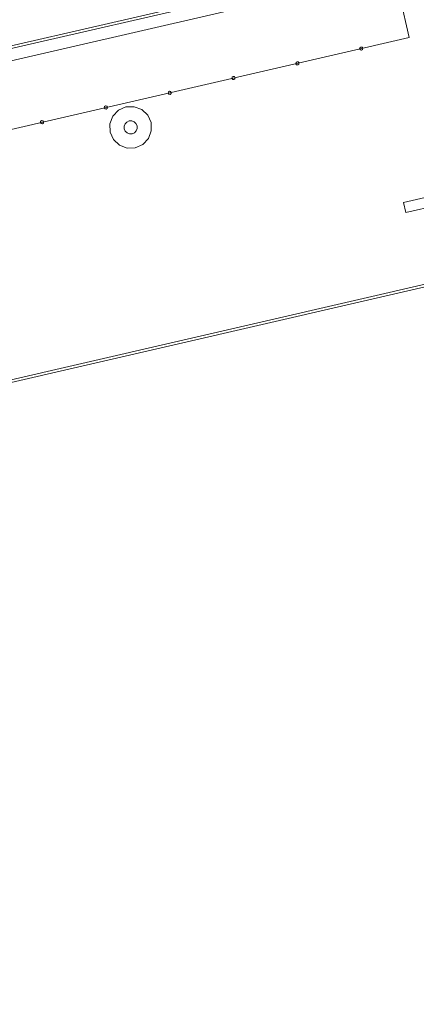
# Model space of a CAD drawing. Header units: millimetres. Extents: x -4738 to 65662, y -68080 to 6847.
# Tile 990 of 1056: x 39822 to 40428, y 2095 to 3597. Entities that reach past the tile are written whole.
import ezdxf

# ---------------------------------------------------------------- set-up
doc = ezdxf.new("R2010")
doc.units = ezdxf.units.MM
doc.layers.add('COTAS_P', color=1, linetype='Continuous', lineweight=0)
doc.layers.add('lateral_C03', color=7, linetype='Continuous', lineweight=0)
doc.dimstyles.new('R19_100', dxfattribs={"dimtxt": 250, "dimasz": 150, "dimexe": 150, "dimexo": 80, "dimgap": 100, "dimtad": 1, "dimtih": 1, "dimtoh": 1, "dimdsep": 46, "dimcen": 0.09, "dimadec": 0, "dimazin": 0, "dimtfac": 1, "dimtdec": 4, "dimtofl": 0, "dimtmove": 0, "dimatfit": 3, "dimfxl": 1, "dimtolj": 1, "dimtzin": 0, "dimarcsym": 0})

# ---------------------------------------------------------------- blocks, each defined once
blk = doc.blocks.new('DIM_R30_10')
at = {"layer": 'COTAS_P'}
for p, q in [((40359, 4377), (40202.7, 4387.2)), ((28860.4, 1727), (40359, 4377)), ((40359, 4377), (40223, 4299.5)), ((40561.1, 3500), (40359, 4377)), ((28860.4, 1727), (28996.5, 1804.5)), ((29062.5, 850), (28860.4, 1727)), ((28860.4, 1727), (29016.7, 1716.8))]:
    blk.add_line(p, q, dxfattribs=at)
blk.add_text('11800 P', height=250, rotation=12.978, dxfattribs=at).set_placement((34587.3, 3149.5))

msp = doc.modelspace()

# ---------------------------------------------------------------- linework, layer by layer
at = {"layer": 'lateral_C03'}
for p, q in [((28914.796, 1045.821), (40608.274, 3740.736)), ((28915.695, 1041.923), (40609.173, 3736.838)), ((29046.416, 1053.578), (40393.962, 3668.768)), ((40416.869, 3569.374), (40393.962, 3668.768)), ((29069.323, 954.183), (40416.869, 3569.374)), ((40341.665, 3553.856), (40341.349, 3551.969)), ((40341.349, 3551.969), (40342.459, 3550.411)), ((40343.224, 3554.967), (40341.665, 3553.856)), ((40342.459, 3550.411), (40344.346, 3550.094)), ((40345.111, 3554.65), (40343.224, 3554.967)), ((40344.346, 3550.094), (40345.905, 3551.205)), ((40346.221, 3553.092), (40345.111, 3554.65)), ((40345.905, 3551.205), (40346.221, 3553.092)), ((40244.22, 3531.398), (40243.903, 3529.511)), ((40243.903, 3529.511), (40245.014, 3527.953)), ((40245.778, 3532.509), (40244.22, 3531.398)), ((40247.665, 3532.192), (40245.778, 3532.509)), ((40248.775, 3530.634), (40247.665, 3532.192)), ((40248.459, 3528.747), (40248.775, 3530.634)), ((40245.014, 3527.953), (40246.901, 3527.637)), ((40246.901, 3527.637), (40248.459, 3528.747)), ((40146.774, 3508.941), (40146.458, 3507.054)), ((40146.458, 3507.054), (40147.568, 3505.496)), ((40148.332, 3510.051), (40146.774, 3508.941)), ((40147.568, 3505.496), (40149.455, 3505.179)), ((40150.219, 3509.735), (40148.332, 3510.051)), ((40149.455, 3505.179), (40151.013, 3506.29)), ((40151.33, 3508.177), (40150.219, 3509.735)), ((40151.013, 3506.29), (40151.33, 3508.177)), ((40049.328, 3486.483), (40049.012, 3484.596)), ((40049.012, 3484.596), (40050.122, 3483.038)), ((40050.887, 3487.594), (40049.328, 3486.483)), ((40052.774, 3487.277), (40050.887, 3487.594)), ((40052.009, 3482.721), (40053.568, 3483.832)), ((40053.884, 3485.719), (40052.774, 3487.277)), ((40053.568, 3483.832), (40053.884, 3485.719)), ((40050.122, 3483.038), (40052.009, 3482.721)), ((39951.883, 3464.026), (39951.566, 3462.138)), ((39951.566, 3462.138), (39952.677, 3460.58)), ((39953.441, 3465.136), (39951.883, 3464.026)), ((39952.677, 3460.58), (39954.564, 3460.264)), ((39955.328, 3464.819), (39953.441, 3465.136)), ((39954.564, 3460.264), (39956.122, 3461.374)), ((39956.438, 3463.261), (39955.328, 3464.819)), ((39956.122, 3461.374), (39956.438, 3463.261)), ((39973.197, 3458.467), (39964.639, 3449.376)), ((39984.583, 3463.59), (39973.197, 3458.467)), ((39997.064, 3463.967), (39984.583, 3463.59)), ((40008.738, 3459.539), (39997.064, 3463.967)), ((40017.829, 3450.98), (40008.738, 3459.539)), ((39854.437, 3441.568), (39854.121, 3439.681)), ((39854.121, 3439.681), (39855.231, 3438.123)), ((39855.995, 3442.678), (39854.437, 3441.568)), ((39857.882, 3442.362), (39855.995, 3442.678)), ((39857.118, 3437.806), (39858.676, 3438.917)), ((39858.993, 3440.804), (39857.882, 3442.362)), ((39858.676, 3438.917), (39858.993, 3440.804)), ((39964.639, 3449.376), (39960.211, 3437.701)), ((39985.966, 3440.551), (39983.291, 3437.71)), ((39989.524, 3442.152), (39985.966, 3440.551)), ((39993.424, 3442.27), (39989.524, 3442.152)), ((39997.072, 3440.886), (39993.424, 3442.27)), ((39999.913, 3438.212), (39997.072, 3440.886)), ((40022.953, 3439.594), (40017.829, 3450.98)), ((40023.329, 3427.114), (40022.953, 3439.594)), ((39855.231, 3438.123), (39857.118, 3437.806)), ((39960.211, 3437.701), (39960.587, 3425.221)), ((39960.587, 3425.221), (39965.711, 3413.835)), ((39983.291, 3437.71), (39981.908, 3434.062)), ((39981.908, 3434.062), (39982.025, 3430.162)), ((39982.025, 3430.162), (39983.627, 3426.604)), ((39983.627, 3426.604), (39986.467, 3423.929)), ((39986.467, 3423.929), (39990.116, 3422.546)), ((39994.016, 3422.663), (39997.574, 3424.264)), ((39997.574, 3424.264), (40000.248, 3427.105)), ((40001.514, 3434.654), (39999.913, 3438.212)), ((40000.248, 3427.105), (40001.632, 3430.754)), ((40001.632, 3430.754), (40001.514, 3434.654)), ((40018.901, 3415.44), (40023.329, 3427.114)), ((39965.711, 3413.835), (39974.802, 3405.277)), ((39990.116, 3422.546), (39994.016, 3422.663)), ((40010.342, 3406.349), (40018.901, 3415.44)), ((39974.802, 3405.277), (39986.476, 3400.849)), ((39986.476, 3400.849), (39998.956, 3401.225)), ((39998.956, 3401.225), (40010.342, 3406.349)), ((40408.102, 3317.983), (40778.395, 3403.322)), ((40411.695, 3302.392), (40781.988, 3387.731)), ((40408.102, 3317.983), (40411.695, 3302.392)), ((29026.186, 562.49), (40719.664, 3257.405)), ((29027.084, 558.592), (40720.563, 3253.508))]:
    msp.add_line(p, q, dxfattribs=at)

# ---------------------------------------------------------------- dimensions: what is measured, and where the dimension line sits
at = {"layer": 'COTAS_P'}
dim = msp.add_aligned_dim(p1=(29062.547, 850), p2=(40561.134, 3500), distance=900, text='<> P', dimstyle='R19_100', dxfattribs=at)
dim.commit()
dim.dimension.update_dxf_attribs({"geometry": 'DIM_R30_10', "text_midpoint": (34609.722, 3052.011)})

doc.saveas('drawing.dxf')
